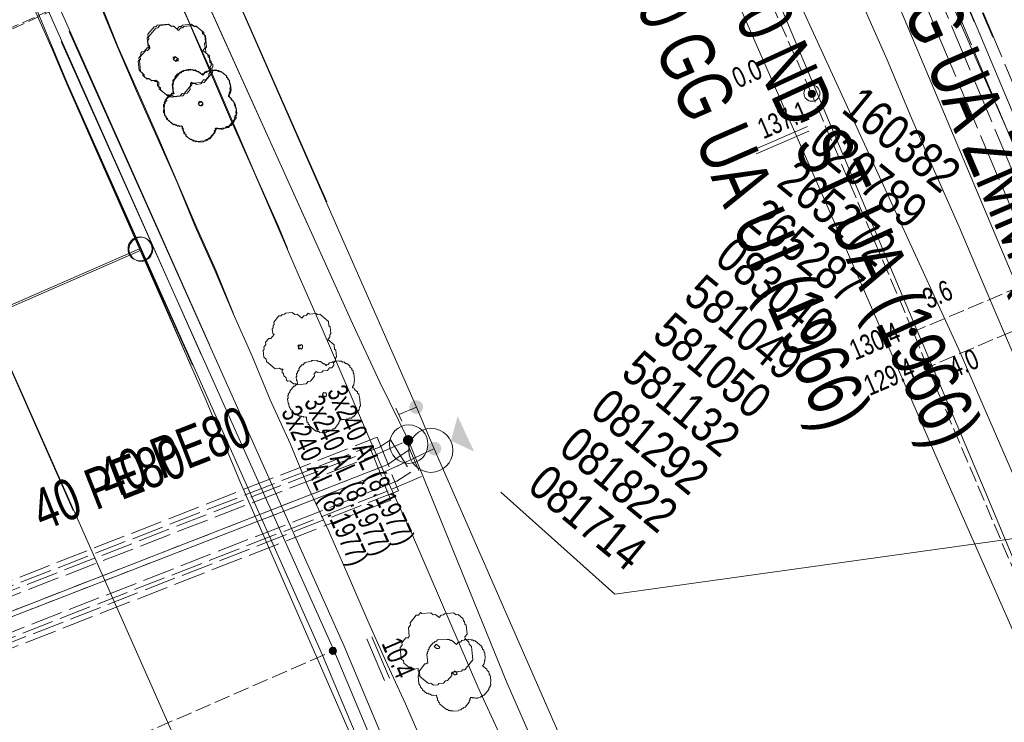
# Model space of a CAD drawing. Header units: metres. Extents: x -740 to 758, y -633 to 854.
# Tile 902 of 1056: x 331 to 357, y 175 to 194. Entities that reach past the tile are written whole.
import ezdxf

# ---------------------------------------------------------------- set-up
doc = ezdxf.new("R2010")
doc.units = ezdxf.units.M
doc.header["$MEASUREMENT"] = 0
for name, pattern in [('1248_208', [1.456, 1.248, -0.208]), ('208_208_208_416', [1.04, 0.208, -0.208, 0.208, -0.416]), ('333_125', [0.4576, 0.3328, -0.1248]), ('416_125', [0.5408, 0.416, -0.1248]), ('416_416', [0.832, 0.416, -0.416]), ('832_208', [1.04, 0.832, -0.208])]:
    doc.linetypes.add(name, pattern=pattern)
for name, color, linetype in [('Gas.LOVION', 7, 'Continuous'), ('Gis.LOVION', 7, 'Continuous'), ('Grundkarte.LOVION', 7, 'Continuous'), ('Strom.LOVION', 7, 'Continuous'), ('StromBemass.LOVION', 7, 'Continuous'), ('Telko.LOVION', 7, 'Continuous'), ('Wasser.LOVION', 7, 'Continuous')]:
    doc.layers.add(name, color=color, linetype=linetype)
doc.styles.add('ERSTELLTER_STIL_1', font='arial.ttf')

msp = doc.modelspace()

# ---------------------------------------------------------------- hatches: boundary and pattern name
at = {"layer": 'Gas.LOVION', "linetype": 'Continuous', "lineweight": 13}
for points in [[(341.447, 183.439), (341.459, 183.457), (341.47, 183.477), (341.478, 183.497), (341.484, 183.519), (341.486, 183.54), (341.486, 183.563), (341.483, 183.584), (341.478, 183.606), (341.47, 183.626), (341.459, 183.646), (341.446, 183.663), (341.431, 183.679), (341.414, 183.693), (341.395, 183.705), (341.375, 183.715), (341.354, 183.721), (341.332, 183.725), (341.31, 183.727), (341.288, 183.725), (341.267, 183.721), (341.246, 183.714), (341.226, 183.705), (341.207, 183.693), (341.19, 183.679), (341.175, 183.663), (341.162, 183.645), (341.152, 183.625), (341.143, 183.605), (341.138, 183.583), (341.135, 183.561), (341.135, 183.539), (341.138, 183.517), (341.144, 183.496), (341.152, 183.476), (341.163, 183.456), (341.176, 183.438), (341.191, 183.422), (341.208, 183.408), (341.227, 183.397), (341.247, 183.387), (341.268, 183.381), (341.289, 183.377), (341.311, 183.375), (341.333, 183.377), (341.355, 183.381), (341.376, 183.388), (341.396, 183.397), (341.415, 183.409), (341.432, 183.423)], [(341.452, 183.436), (341.465, 183.454), (341.475, 183.473), (341.483, 183.494), (341.489, 183.515), (341.491, 183.537), (341.491, 183.559), (341.488, 183.581), (341.483, 183.602), (341.475, 183.623), (341.464, 183.642), (341.451, 183.66), (341.436, 183.676), (341.419, 183.69), (341.4, 183.702), (341.38, 183.711), (341.359, 183.718), (341.337, 183.722), (341.315, 183.723), (341.293, 183.722), (341.272, 183.718), (341.251, 183.711), (341.231, 183.701), (341.212, 183.689), (341.195, 183.675), (341.18, 183.659), (341.167, 183.641), (341.157, 183.622), (341.149, 183.601), (341.143, 183.58), (341.14, 183.558), (341.141, 183.536), (341.143, 183.514), (341.149, 183.493), (341.157, 183.472), (341.168, 183.453), (341.181, 183.435), (341.196, 183.419), (341.213, 183.405), (341.232, 183.393), (341.252, 183.384), (341.273, 183.377), (341.294, 183.373), (341.316, 183.372), (341.338, 183.373), (341.36, 183.378), (341.381, 183.384), (341.401, 183.394), (341.42, 183.406), (341.437, 183.42)], [(342.39, 183.31), (342.216, 182.672), (342.82, 182.391)], [(341.924, 182.357), (341.937, 182.375), (341.948, 182.394), (341.956, 182.415), (341.961, 182.436), (341.964, 182.458), (341.964, 182.48), (341.961, 182.502), (341.955, 182.523), (341.947, 182.544), (341.937, 182.563), (341.923, 182.581), (341.908, 182.597), (341.891, 182.611), (341.872, 182.623), (341.852, 182.632), (341.831, 182.639), (341.81, 182.643), (341.788, 182.644), (341.766, 182.643), (341.744, 182.639), (341.723, 182.632), (341.703, 182.622), (341.684, 182.61), (341.667, 182.596), (341.652, 182.58), (341.639, 182.562), (341.629, 182.543), (341.621, 182.522), (341.615, 182.501), (341.612, 182.479), (341.613, 182.457), (341.615, 182.435), (341.621, 182.413), (341.629, 182.393), (341.64, 182.374), (341.653, 182.356), (341.668, 182.34), (341.685, 182.326), (341.704, 182.314), (341.724, 182.304), (341.745, 182.298), (341.767, 182.294), (341.789, 182.292), (341.811, 182.294), (341.833, 182.298), (341.854, 182.305), (341.873, 182.314), (341.892, 182.326), (341.909, 182.34)], [(341.924, 182.357), (341.937, 182.375), (341.948, 182.394), (341.956, 182.415), (341.961, 182.436), (341.964, 182.458), (341.964, 182.48), (341.961, 182.502), (341.955, 182.523), (341.947, 182.544), (341.937, 182.563), (341.923, 182.581), (341.908, 182.597), (341.891, 182.611), (341.872, 182.623), (341.852, 182.632), (341.831, 182.639), (341.81, 182.643), (341.788, 182.644), (341.766, 182.643), (341.744, 182.639), (341.723, 182.632), (341.703, 182.622), (341.684, 182.61), (341.667, 182.596), (341.652, 182.58), (341.639, 182.562), (341.629, 182.543), (341.621, 182.522), (341.615, 182.501), (341.612, 182.479), (341.613, 182.457), (341.615, 182.435), (341.621, 182.413), (341.629, 182.393), (341.64, 182.374), (341.653, 182.356), (341.668, 182.34), (341.685, 182.326), (341.704, 182.314), (341.724, 182.304), (341.745, 182.298), (341.767, 182.294), (341.789, 182.292), (341.811, 182.294), (341.833, 182.298), (341.854, 182.305), (341.873, 182.314), (341.892, 182.326), (341.909, 182.34)]]:
    msp.add_hatch(color=7, dxfattribs=at).paths.add_polyline_path(points)
at = {"layer": 'StromBemass.LOVION', "linetype": 'Continuous', "lineweight": 13}
for points in [[(351.671, 191.63), (351.678, 191.64), (351.684, 191.65), (351.688, 191.661), (351.691, 191.672), (351.693, 191.684), (351.692, 191.696), (351.691, 191.708), (351.688, 191.719), (351.684, 191.73), (351.678, 191.741), (351.671, 191.75), (351.663, 191.759), (351.654, 191.766), (351.643, 191.773), (351.633, 191.778), (351.621, 191.781), (351.61, 191.784), (351.598, 191.784), (351.586, 191.783), (351.575, 191.781), (351.563, 191.778), (351.553, 191.772), (351.543, 191.766), (351.533, 191.758), (351.525, 191.75), (351.518, 191.74), (351.513, 191.73), (351.508, 191.719), (351.506, 191.707), (351.504, 191.696), (351.504, 191.684), (351.506, 191.672), (351.509, 191.66), (351.513, 191.649), (351.519, 191.639), (351.526, 191.629), (351.534, 191.621), (351.543, 191.613), (351.553, 191.607), (351.564, 191.602), (351.575, 191.598), (351.587, 191.596), (351.599, 191.595), (351.61, 191.596), (351.622, 191.599), (351.633, 191.602), (351.644, 191.607), (351.654, 191.614), (351.663, 191.621)], [(351.673, 191.625), (351.68, 191.635), (351.686, 191.645), (351.69, 191.656), (351.693, 191.668), (351.694, 191.68), (351.694, 191.691), (351.693, 191.703), (351.69, 191.715), (351.685, 191.726), (351.68, 191.736), (351.673, 191.746), (351.665, 191.754), (351.655, 191.762), (351.645, 191.768), (351.635, 191.773), (351.623, 191.777), (351.612, 191.779), (351.6, 191.779), (351.588, 191.779), (351.577, 191.776), (351.565, 191.773), (351.555, 191.768), (351.545, 191.761), (351.536, 191.754), (351.528, 191.745), (351.521, 191.735), (351.515, 191.725), (351.511, 191.714), (351.508, 191.703), (351.506, 191.691), (351.506, 191.679), (351.508, 191.667), (351.511, 191.656), (351.515, 191.645), (351.521, 191.635), (351.528, 191.625), (351.536, 191.616), (351.545, 191.609), (351.555, 191.603), (351.566, 191.598), (351.577, 191.594), (351.589, 191.592), (351.601, 191.591), (351.612, 191.592), (351.624, 191.594), (351.635, 191.598), (351.646, 191.603), (351.656, 191.609), (351.665, 191.617)], [(354.294, 185.441), (354.301, 185.451), (354.307, 185.461), (354.311, 185.473), (354.314, 185.484), (354.316, 185.496), (354.316, 185.508), (354.314, 185.52), (354.311, 185.531), (354.307, 185.542), (354.301, 185.553), (354.294, 185.562), (354.286, 185.571), (354.277, 185.578), (354.266, 185.585), (354.256, 185.59), (354.244, 185.593), (354.233, 185.596), (354.221, 185.596), (354.209, 185.595), (354.197, 185.593), (354.186, 185.589), (354.175, 185.584), (354.165, 185.578), (354.156, 185.57), (354.148, 185.562), (354.141, 185.552), (354.135, 185.542), (354.131, 185.531), (354.128, 185.519), (354.127, 185.507), (354.127, 185.495), (354.128, 185.483), (354.131, 185.472), (354.136, 185.461), (354.141, 185.451), (354.148, 185.441), (354.157, 185.432), (354.166, 185.425), (354.176, 185.418), (354.187, 185.413), (354.198, 185.41), (354.21, 185.408), (354.221, 185.407), (354.233, 185.408), (354.245, 185.41), (354.256, 185.414), (354.267, 185.419), (354.277, 185.425), (354.286, 185.433)], [(354.677, 184.529), (354.683, 184.539), (354.689, 184.549), (354.693, 184.56), (354.696, 184.571), (354.698, 184.583), (354.698, 184.595), (354.696, 184.607), (354.693, 184.618), (354.689, 184.629), (354.683, 184.639), (354.676, 184.649), (354.668, 184.657), (354.659, 184.665), (354.649, 184.671), (354.638, 184.676), (354.627, 184.68), (354.615, 184.682), (354.604, 184.683), (354.592, 184.682), (354.58, 184.68), (354.569, 184.676), (354.558, 184.671), (354.548, 184.665), (354.539, 184.657), (354.531, 184.648), (354.524, 184.639), (354.519, 184.629), (354.514, 184.618), (354.512, 184.606), (354.51, 184.594), (354.51, 184.583), (354.512, 184.571), (354.515, 184.559), (354.519, 184.548), (354.525, 184.538), (354.532, 184.529), (354.54, 184.52), (354.549, 184.513), (354.559, 184.506), (354.57, 184.501), (354.581, 184.498), (354.592, 184.496), (354.604, 184.495), (354.616, 184.496), (354.628, 184.498), (354.639, 184.502), (354.649, 184.507), (354.659, 184.513), (354.668, 184.52)], [(339.222, 177.155), (339.229, 177.165), (339.234, 177.175), (339.239, 177.186), (339.242, 177.198), (339.243, 177.21), (339.243, 177.222), (339.242, 177.233), (339.239, 177.245), (339.234, 177.256), (339.228, 177.266), (339.221, 177.276), (339.213, 177.284), (339.204, 177.292), (339.194, 177.298), (339.183, 177.303), (339.172, 177.307), (339.161, 177.309), (339.149, 177.31), (339.137, 177.309), (339.125, 177.307), (339.114, 177.303), (339.103, 177.298), (339.093, 177.291), (339.084, 177.284), (339.076, 177.275), (339.069, 177.266), (339.063, 177.255), (339.059, 177.244), (339.056, 177.233), (339.055, 177.221), (339.055, 177.209), (339.056, 177.197), (339.059, 177.186), (339.064, 177.175), (339.069, 177.164), (339.076, 177.155), (339.085, 177.146), (339.094, 177.139), (339.104, 177.132), (339.115, 177.127), (339.126, 177.124), (339.137, 177.122), (339.149, 177.121), (339.161, 177.122), (339.173, 177.124), (339.184, 177.128), (339.195, 177.133), (339.205, 177.139), (339.214, 177.147)]]:
    msp.add_hatch(color=7, dxfattribs=at).paths.add_polyline_path(points)
at = {"layer": 'Wasser.LOVION', "linetype": 'Continuous', "lineweight": 13}
msp.add_hatch(color=7, dxfattribs=at).paths.add_polyline_path([(341.206, 182.601), (341.215, 182.615), (341.223, 182.629), (341.229, 182.645), (341.233, 182.661), (341.236, 182.677), (341.235, 182.694), (341.233, 182.711), (341.229, 182.727), (341.223, 182.742), (341.215, 182.757), (341.205, 182.77), (341.194, 182.783), (341.181, 182.793), (341.167, 182.802), (341.151, 182.809), (341.136, 182.814), (341.119, 182.817), (341.102, 182.818), (341.086, 182.817), (341.069, 182.814), (341.054, 182.809), (341.038, 182.802), (341.024, 182.793), (341.012, 182.782), (341, 182.77), (340.99, 182.756), (340.982, 182.742), (340.976, 182.726), (340.972, 182.71), (340.97, 182.693), (340.97, 182.677), (340.972, 182.66), (340.977, 182.644), (340.983, 182.628), (340.991, 182.614), (341.001, 182.6), (341.012, 182.588), (341.025, 182.578), (341.039, 182.569), (341.054, 182.562), (341.07, 182.557), (341.087, 182.553), (341.103, 182.552), (341.12, 182.554), (341.136, 182.557), (341.152, 182.562), (341.167, 182.569), (341.181, 182.578), (341.194, 182.589)])
msp.add_hatch(color=7, dxfattribs=at).paths.add_polyline_path([(341.206, 182.601), (341.215, 182.615), (341.223, 182.629), (341.229, 182.645), (341.233, 182.661), (341.236, 182.677), (341.235, 182.694), (341.233, 182.711), (341.229, 182.727), (341.223, 182.742), (341.215, 182.757), (341.205, 182.77), (341.194, 182.783), (341.181, 182.793), (341.167, 182.802), (341.151, 182.809), (341.136, 182.814), (341.119, 182.817), (341.102, 182.818), (341.086, 182.817), (341.069, 182.814), (341.054, 182.809), (341.038, 182.802), (341.024, 182.793), (341.012, 182.782), (341, 182.77), (340.99, 182.756), (340.982, 182.742), (340.976, 182.726), (340.972, 182.71), (340.97, 182.693), (340.97, 182.677), (340.972, 182.66), (340.977, 182.644), (340.983, 182.628), (340.991, 182.614), (341.001, 182.6), (341.012, 182.588), (341.025, 182.578), (341.039, 182.569), (341.054, 182.562), (341.07, 182.557), (341.087, 182.553), (341.103, 182.552), (341.12, 182.554), (341.136, 182.557), (341.152, 182.562), (341.167, 182.569), (341.181, 182.578), (341.194, 182.589)])

# ---------------------------------------------------------------- linework, layer by layer
at = {"layer": 'Gas.LOVION', "color": 1, "linetype": 'Continuous', "lineweight": 18}
for points in [[(332.398, 180.86), (327.104, 192.83), (319.513, 210.62), (307.683, 236.847), (293.119, 237.831), (281.226, 238.856), (259.182, 240.927), (255.099, 241.725), (248.236, 244.054), (248.084, 244.098), (229.447, 250.315), (217.42, 256.188), (203.346, 263.797), (183.783, 273.441)], [(428.918, -16.688), (423.232, -12.796), (422.319, -12.073), (420.334, -10.818), (417.39, -4.279), (409.637, 12.889), (396.287, 43.785), (387.308, 45.537), (387.124, 45.608), (386.241, 46.926), (376.008, 61.959), (373.16, 66.454), (372.737, 67.152), (375.494, 84.593), (368.346, 100.268), (368.027, 100.961), (364.679, 108.451), (361.81, 114.821), (356.978, 125.55), (353.595, 133.85), (344.452, 153.911), (336.136, 172.457), (328.782, 189.028)]]:
    msp.add_lwpolyline(points, dxfattribs=at)
at = {"layer": 'Gas.LOVION', "color": 5, "linetype": 'Continuous', "lineweight": 18}
for points in [[(319.339, 233.863), (319.471, 233.566), (322.385, 226.89), (322.539, 226.521), (325.683, 219.306), (326.197, 218.13), (326.273, 217.96), (326.44, 217.607), (332.56, 203.531), (335.966, 195.751), (338.988, 188.879)], [(344.934, 208.681), (346.297, 205.622), (349.146, 198.704), (355.418, 185.041), (358.905, 177.033), (362.863, 167.991), (364.083, 165.185), (368.729, 154.393), (373.687, 142.834), (382.501, 122.666), (382.919, 121.865)], [(369.134, 117.901), (369.719, 118.121), (370.549, 116.281), (371.136, 116.472), (367.599, 124.387), (360.97, 139.285), (355.14, 152.207), (354.973, 152.56), (352.877, 157.217), (351.498, 160.289), (351.344, 160.658), (350.848, 161.792), (345.449, 174.092), (341.778, 182.466), (341.318, 183.545), (339.341, 188.051), (335.956, 195.759), (335.386, 197.063)], [(341.778, 182.466), (341.693, 182.429), (341.242, 182.207), (340.379, 181.812), (329.358, 177.543), (327.69, 177.675)]]:
    msp.add_lwpolyline(points, dxfattribs=at)
at = {"layer": 'Gas.LOVION', "color": 5, "linetype": '333_125', "lineweight": 18}
msp.add_lwpolyline([(335.966, 195.751), (322.41, 189.608)], dxfattribs=at)
at = {"layer": 'Gas.LOVION', "color": 7, "linetype": 'Continuous', "lineweight": 13}
for points in [[(340.94, 183.183), (340.788, 183.522)], [(341.318, 183.545), (340.864, 183.352)]]:
    msp.add_lwpolyline(points, dxfattribs=at)
at = {"layer": 'Gas.LOVION', "color": 7, "linetype": '832_208', "lineweight": 13}
for points in [[(327.745, 178.168), (329.294, 178.054), (340.2, 182.283), (341.05, 182.661), (341.45, 181.74), (340.584, 181.374), (329.452, 177.035), (327.651, 177.169)], [(329.635, 176.831), (329.098, 178.242), (340.103, 182.524), (340.653, 181.13)]]:
    msp.add_lwpolyline(points, close=True, dxfattribs=at)
at = {"layer": 'Gas.LOVION', "color": 252, "linetype": '208_208_208_416', "lineweight": 18}
for points in [[(327.69, 177.675), (329.358, 177.543), (340.379, 181.812), (341.242, 182.207)], [(329.358, 177.543), (340.379, 181.812)]]:
    msp.add_lwpolyline(points, dxfattribs=at)
at = {"layer": 'Gas.LOVION', "color": 7, "linetype": 'Continuous', "lineweight": 13}
msp.add_circle((341.696, 182.423), 0.573, dxfattribs=at)
at = {"layer": 'Gis.LOVION', "color": 44, "linetype": 'Continuous', "lineweight": 18}
for points in [[(336.102, 190.793), (336.089, 190.777), (336.092, 190.748), (336.065, 190.716), (336.068, 190.686), (335.949, 190.542), (335.92, 190.539), (335.894, 190.507), (335.864, 190.504), (335.851, 190.488), (335.822, 190.485), (335.809, 190.469), (335.604, 190.449), (335.588, 190.462), (335.558, 190.459), (335.526, 190.486), (335.497, 190.483), (335.465, 190.509), (335.436, 190.506), (335.323, 190.599), (335.32, 190.628), (335.272, 190.668), (335.266, 190.726), (335.25, 190.739), (335.247, 190.769), (335.231, 190.782), (335.226, 190.84), (335.209, 190.854), (335.151, 190.848), (335.135, 190.861), (335.106, 190.858), (335.073, 190.885), (335.044, 190.882), (335.028, 190.895), (334.999, 190.892), (334.822, 191.037), (334.819, 191.067), (334.803, 191.08), (334.8, 191.109), (334.768, 191.136), (334.762, 191.194), (334.746, 191.207), (334.741, 191.266), (334.754, 191.282), (334.742, 191.399), (334.769, 191.431), (334.766, 191.46), (334.792, 191.493), (334.789, 191.522), (334.895, 191.65), (334.924, 191.653), (334.964, 191.701), (334.993, 191.704), (334.97, 191.939), (334.997, 191.971), (334.991, 192.029), (335.044, 192.094), (335.041, 192.123), (335.107, 192.203), (335.136, 192.206), (335.176, 192.254), (335.205, 192.257), (335.218, 192.273), (335.248, 192.276), (335.261, 192.292), (335.319, 192.298), (335.333, 192.314), (335.45, 192.325), (335.466, 192.312), (335.495, 192.315), (335.511, 192.302), (335.57, 192.307), (335.618, 192.268), (335.647, 192.271), (335.744, 192.191), (335.757, 192.208), (335.786, 192.21), (335.826, 192.259), (335.855, 192.261), (335.868, 192.278), (335.927, 192.283), (335.94, 192.299), (336.086, 192.314), (336.102, 192.3), (336.132, 192.303), (336.148, 192.29), (336.177, 192.293), (336.209, 192.267), (336.238, 192.269), (336.383, 192.151), (336.386, 192.121), (336.418, 192.095), (336.421, 192.066), (336.453, 192.039), (336.462, 191.951), (336.478, 191.938), (336.486, 191.85), (336.473, 191.834), (336.479, 191.776), (336.466, 191.76), (336.469, 191.73), (336.455, 191.714), (336.458, 191.685), (336.432, 191.653), (336.435, 191.624), (336.499, 191.571), (336.502, 191.541), (336.566, 191.489), (336.569, 191.459), (336.585, 191.446), (336.591, 191.388), (336.607, 191.374), (336.61, 191.345), (336.626, 191.332), (336.634, 191.244), (336.621, 191.228), (336.63, 191.14), (336.603, 191.108), (336.606, 191.079), (336.593, 191.063), (336.596, 191.033), (336.543, 190.969), (336.546, 190.94), (336.517, 190.937), (336.437, 190.841), (336.379, 190.835), (336.352, 190.803), (336.177, 190.786), (336.161, 190.799)], [(336.112, 190.785), (336.115, 190.756), (336.088, 190.724), (336.091, 190.694), (335.946, 190.517), (335.917, 190.515), (335.89, 190.482), (335.861, 190.48), (335.848, 190.464), (335.789, 190.458), (335.776, 190.442), (335.659, 190.43), (335.643, 190.444), (335.584, 190.438), (335.552, 190.464), (335.523, 190.461), (335.475, 190.501), (335.445, 190.498), (335.333, 190.591), (335.33, 190.62), (335.298, 190.646), (335.295, 190.676), (335.279, 190.689), (335.276, 190.718), (335.26, 190.731), (335.254, 190.79), (335.238, 190.803), (335.235, 190.832), (335.219, 190.845), (335.161, 190.84), (335.145, 190.853), (335.115, 190.85), (335.099, 190.863), (335.07, 190.86), (335.038, 190.887), (335.009, 190.884), (334.848, 191.016), (334.845, 191.045), (334.813, 191.072), (334.81, 191.101), (334.778, 191.127), (334.758, 191.332), (334.771, 191.348), (334.765, 191.407), (334.792, 191.439), (334.789, 191.468), (334.829, 191.517), (334.826, 191.546), (334.879, 191.61), (334.908, 191.613), (334.961, 191.677), (335.019, 191.683), (335.016, 191.712), (335, 191.725), (334.983, 191.901), (334.996, 191.917), (334.993, 191.946), (335.007, 191.963), (335.004, 191.992), (335.017, 192.008), (335.014, 192.037), (335.173, 192.23), (335.202, 192.233), (335.228, 192.265), (335.258, 192.268), (335.271, 192.284), (335.388, 192.295), (335.401, 192.311), (335.43, 192.314), (335.446, 192.301), (335.505, 192.307), (335.521, 192.294), (335.55, 192.296), (335.566, 192.283), (335.596, 192.286), (335.628, 192.26), (335.657, 192.263), (335.77, 192.17), (335.822, 192.234), (335.852, 192.237), (335.865, 192.253), (335.894, 192.256), (335.907, 192.272), (335.937, 192.275), (335.95, 192.291), (336.038, 192.3), (336.054, 192.287), (336.142, 192.295), (336.174, 192.269), (336.203, 192.272), (336.219, 192.258), (336.248, 192.261), (336.393, 192.142), (336.396, 192.113), (336.428, 192.087), (336.431, 192.057), (336.463, 192.031), (336.472, 191.943), (336.488, 191.93), (336.502, 191.784), (336.489, 191.768), (336.492, 191.738), (336.478, 191.722), (336.481, 191.693), (336.455, 191.661), (336.461, 191.602), (336.525, 191.549), (336.528, 191.52), (336.576, 191.481), (336.579, 191.451), (336.595, 191.438), (336.598, 191.409), (336.614, 191.396), (336.619, 191.337), (336.636, 191.324), (336.65, 191.177), (336.637, 191.161), (336.64, 191.132), (336.626, 191.116), (336.632, 191.057), (336.579, 190.993), (336.582, 190.964), (336.503, 190.867), (336.474, 190.865), (336.434, 190.816), (336.375, 190.811), (336.362, 190.795), (336.304, 190.789), (336.29, 190.773), (336.232, 190.767), (336.216, 190.78), (336.157, 190.775), (336.141, 190.788)], [(339.339, 183.233), (339.325, 183.217), (339.328, 183.188), (339.302, 183.155), (339.305, 183.126), (339.186, 182.981), (339.157, 182.979), (339.117, 182.93), (339.058, 182.925), (339.045, 182.909), (338.987, 182.903), (338.973, 182.887), (338.886, 182.878), (338.87, 182.891), (338.811, 182.886), (338.779, 182.912), (338.75, 182.909), (338.734, 182.922), (338.704, 182.92), (338.544, 183.052), (338.541, 183.081), (338.509, 183.107), (338.506, 183.137), (338.474, 183.163), (338.462, 183.28), (338.446, 183.293), (338.388, 183.288), (338.371, 183.301), (338.342, 183.298), (338.326, 183.311), (338.297, 183.308), (338.281, 183.322), (338.251, 183.319), (338.187, 183.372), (338.158, 183.369), (338.11, 183.408), (338.107, 183.438), (338.043, 183.49), (338.04, 183.52), (338.024, 183.533), (338.021, 183.562), (338.005, 183.575), (337.999, 183.634), (337.983, 183.647), (337.971, 183.764), (337.985, 183.78), (337.979, 183.839), (337.992, 183.855), (337.989, 183.884), (338.029, 183.932), (338.026, 183.962), (338.132, 184.09), (338.161, 184.093), (338.201, 184.141), (338.23, 184.144), (338.221, 184.232), (338.205, 184.245), (338.197, 184.333), (338.21, 184.349), (338.204, 184.408), (338.231, 184.44), (338.228, 184.469), (338.267, 184.517), (338.264, 184.547), (338.344, 184.643), (338.373, 184.646), (338.413, 184.694), (338.442, 184.697), (338.455, 184.713), (338.514, 184.719), (338.527, 184.735), (338.585, 184.74), (338.599, 184.757), (338.628, 184.759), (338.644, 184.746), (338.732, 184.755), (338.748, 184.742), (338.777, 184.744), (338.793, 184.731), (338.822, 184.734), (338.903, 184.668), (338.932, 184.671), (338.964, 184.644), (338.967, 184.615), (338.993, 184.647), (339.023, 184.65), (339.062, 184.698), (339.121, 184.704), (339.134, 184.72), (339.193, 184.726), (339.206, 184.742), (339.294, 184.751), (339.31, 184.737), (339.368, 184.743), (339.4, 184.717), (339.43, 184.72), (339.478, 184.68), (339.507, 184.683), (339.588, 184.617), (339.59, 184.588), (339.639, 184.548), (339.642, 184.519), (339.674, 184.492), (339.679, 184.434), (339.695, 184.42), (339.713, 184.245), (339.699, 184.229), (339.705, 184.17), (339.692, 184.154), (339.695, 184.125), (339.655, 184.077), (339.658, 184.047), (339.687, 184.05), (339.703, 184.037), (339.706, 184.008), (339.787, 183.942), (339.789, 183.912), (339.822, 183.886), (339.827, 183.827), (339.843, 183.814), (339.866, 183.58), (339.84, 183.548), (339.843, 183.519), (339.83, 183.503), (339.832, 183.473), (339.687, 183.296), (339.658, 183.294), (339.631, 183.261), (339.573, 183.256), (339.56, 183.24), (339.501, 183.234), (339.488, 183.218), (339.459, 183.215), (339.443, 183.228), (339.384, 183.223), (339.368, 183.236)], [(338.97, 183.832), (338.957, 183.816), (338.94, 183.829), (338.927, 183.813), (338.879, 183.853), (338.892, 183.869), (338.876, 183.882), (338.889, 183.898), (338.903, 183.914), (338.916, 183.93), (338.932, 183.917), (338.961, 183.92), (338.977, 183.907), (338.983, 183.848)], [(342.736, 175.999), (342.709, 175.967), (342.712, 175.937), (342.686, 175.905), (342.688, 175.876), (342.583, 175.747), (342.554, 175.744), (342.527, 175.712), (342.498, 175.709), (342.471, 175.677), (342.413, 175.672), (342.4, 175.655), (342.283, 175.644), (342.266, 175.657), (342.208, 175.652), (342.192, 175.665), (342.163, 175.662), (342.13, 175.688), (342.101, 175.685), (341.924, 175.831), (341.922, 175.86), (341.889, 175.886), (341.887, 175.916), (341.87, 175.929), (341.865, 175.987), (341.849, 176.001), (341.843, 176.059), (341.755, 176.051), (341.739, 176.064), (341.71, 176.061), (341.678, 176.087), (341.648, 176.084), (341.616, 176.111), (341.587, 176.108), (341.474, 176.2), (341.472, 176.23), (341.423, 176.269), (341.421, 176.299), (341.404, 176.312), (341.402, 176.341), (341.386, 176.354), (341.366, 176.559), (341.379, 176.575), (341.376, 176.605), (341.389, 176.621), (341.386, 176.65), (341.399, 176.666), (341.397, 176.695), (341.542, 176.872), (341.571, 176.875), (341.584, 176.891), (341.614, 176.894), (341.591, 177.128), (341.604, 177.144), (341.601, 177.173), (341.627, 177.206), (341.625, 177.235), (341.651, 177.267), (341.648, 177.296), (341.754, 177.425), (341.783, 177.428), (341.809, 177.46), (341.839, 177.463), (341.865, 177.495), (342.099, 177.518), (342.115, 177.505), (342.174, 177.51), (342.206, 177.484), (342.235, 177.487), (342.364, 177.381), (342.404, 177.429), (342.433, 177.432), (342.446, 177.448), (342.475, 177.451), (342.502, 177.483), (342.56, 177.489), (342.574, 177.505), (342.661, 177.514), (342.677, 177.5), (342.736, 177.506), (342.752, 177.493), (342.781, 177.496), (342.813, 177.469), (342.843, 177.472), (343.019, 177.327), (343.022, 177.298), (343.038, 177.284), (343.041, 177.255), (343.073, 177.229), (343.079, 177.17), (343.095, 177.157), (343.11, 177.011), (343.096, 176.995), (343.099, 176.965), (343.086, 176.949), (343.089, 176.92), (343.076, 176.904), (343.078, 176.875), (343.039, 176.826), (343.151, 176.734), (343.154, 176.705), (343.202, 176.665), (343.208, 176.606), (343.224, 176.593), (343.227, 176.564), (343.243, 176.551), (343.257, 176.404), (343.244, 176.388), (343.25, 176.33), (343.237, 176.314), (343.24, 176.284), (343.2, 176.236), (343.203, 176.207), (343.084, 176.062), (343.055, 176.059), (343.028, 176.027), (342.999, 176.024), (342.986, 176.008), (342.927, 176.003), (342.914, 175.987), (342.856, 175.981), (342.839, 175.994), (342.781, 175.988), (342.765, 176.002)], [(342.367, 176.598), (342.337, 176.595), (342.324, 176.579), (342.26, 176.632), (342.273, 176.648), (342.286, 176.664), (342.299, 176.68), (342.313, 176.696), (342.377, 176.643), (342.364, 176.627), (342.38, 176.614)]]:
    msp.add_lwpolyline(points, close=True, dxfattribs=at)
for centre, radius in [((335.703, 191.435), 0.0534), ((335.716, 191.423), 0.0509)]:
    msp.add_circle(centre, radius, dxfattribs=at)
at = {"layer": 'Grundkarte.LOVION', "color": 8, "linetype": 'Continuous', "lineweight": 18}
for points in [[(317.18, 162.378), (294.832, 152.745), (288.291, 167.652), (316.156, 179.805), (325.089, 183.663), (334.16, 187.624), (335.459, 184.618), (334.16, 187.624), (332.261, 191.931), (331.335, 194.145), (327.607, 202.648), (320, 219.992), (315.845, 229.546), (315.035, 231.181), (310.777, 240.873)], [(335.459, 184.618), (334.16, 187.624), (332.261, 191.931), (331.335, 194.145), (327.607, 202.648), (320, 219.992), (315.845, 229.546), (315.035, 231.181), (310.777, 240.873)], [(366.137, 163.982), (365.309, 165.792), (364.488, 167.544), (362.46, 171.957), (361.811, 173.46), (361.135, 174.931), (360.518, 176.407), (359.868, 177.91), (359.225, 179.355), (357.926, 182.361), (357.309, 183.837), (356.659, 185.34), (356.048, 186.758), (355.43, 188.235), (354.787, 189.679), (354.175, 191.097), (353.558, 192.574), (352.914, 194.018), (352.303, 195.436), (351.015, 198.325), (350.398, 199.801), (349.787, 201.219), (349.143, 202.664), (346.03, 210.015)], [(348.208, 210.109), (367.735, 165.468), (370.453, 159.734), (373.379, 153.99), (376.294, 148.364), (379.32, 142.808), (384.897, 135.639), (388.733, 126.941)], [(388.733, 126.941), (384.897, 135.639), (379.32, 142.808), (376.294, 148.364), (373.379, 153.99), (370.453, 159.734), (367.735, 165.468), (348.208, 210.109)], [(348.208, 210.109), (367.735, 165.468), (370.453, 159.734), (373.379, 153.99), (376.294, 148.364), (379.32, 142.808), (384.897, 135.639), (388.733, 126.941)], [(330.073, 205.844), (331.285, 203.125), (331.896, 201.707), (332.502, 200.348), (333.649, 197.682), (334.255, 196.322), (334.803, 194.957), (335.376, 193.624), (335.982, 192.265), (337.129, 189.599), (337.735, 188.239), (337.968, 187.671)], [(336.568, 185.968), (336.102, 187.104), (335.61, 188.209), (334.614, 190.535), (333.554, 192.914), (333.083, 194.109), (332.022, 196.488), (331.551, 197.684), (331.021, 198.873), (330.523, 200.036)], [(334.408, 195.874), (334.76, 194.992), (335.366, 193.632), (336.514, 190.966), (337.119, 189.607), (338.267, 186.941), (338.873, 185.581), (340.594, 181.582), (341.194, 180.281), (342.915, 176.282), (343.515, 174.981), (344.662, 172.315), (345.262, 171.014), (346.41, 168.348), (348.017, 164.604), (348.585, 163.33), (351.8, 155.841), (352.368, 154.567), (352.904, 153.319)], [(333.008, 194.17), (333.04, 194.144), (333.544, 192.922), (334.042, 191.759), (335.102, 189.38), (335.568, 188.243), (336.06, 187.139), (336.558, 185.976), (337.05, 184.871), (337.516, 183.734), (338.041, 182.604), (338.506, 181.467), (339.031, 180.336), (339.523, 179.231), (340.021, 178.068), (340.513, 176.964), (341.038, 175.833), (343.554, 170.049), (344.425, 168.095), (346.941, 162.312)], [(331.873, 192.788), (332.219, 191.965), (334.118, 187.658), (325.047, 183.698), (324.028, 183.243)], [(360.217, 123.561), (359.716, 125.966), (358.157, 130.424), (357.179, 133.166), (356.196, 135.966), (356.115, 136.195), (355.102, 138.696), (354.804, 139.318), (353.494, 142.441), (351.15, 147.975), (350.186, 150.275), (348.113, 155.156), (345.694, 160.86), (344.919, 162.735), (344.768, 163.075), (340.676, 172.576), (336.753, 181.561), (335.827, 183.776), (334.118, 187.658), (332.219, 191.965), (331.873, 192.788)], [(360.217, 123.561), (359.716, 125.966), (358.157, 130.424), (357.179, 133.166), (356.196, 135.966), (356.115, 136.195), (355.102, 138.696), (354.804, 139.318), (353.494, 142.441), (351.15, 147.975), (350.186, 150.275), (348.113, 155.156), (345.694, 160.86), (344.919, 162.735), (344.768, 163.075), (340.676, 172.576), (336.753, 181.561), (335.827, 183.776), (334.118, 187.658), (332.219, 191.965), (331.873, 192.788)], [(324.028, 183.243), (325.047, 183.698), (334.118, 187.658), (335.827, 183.776), (336.753, 181.561), (340.676, 172.576), (340.618, 172.57), (301.206, 155.476)]]:
    msp.add_lwpolyline(points, dxfattribs=at)
at = {"layer": 'Grundkarte.LOVION', "color": 253, "linetype": 'Continuous', "lineweight": 18}
for points in [[(299.827, 141.263), (294.832, 152.745), (288.291, 167.652), (281.733, 182.734), (277.929, 191.407), (271.994, 204.954), (257.818, 237.498), (264.158, 236.433), (270.704, 235.684), (277.078, 235.184), (283.484, 234.658), (292.442, 234.026), (310.203, 232.837), (312.593, 232.273), (314.443, 231.183), (315.845, 229.546), (320, 219.992), (327.607, 202.648), (331.335, 194.145), (332.261, 191.931), (334.16, 187.624), (335.459, 184.618)], [(432.314, 140.985), (390.656, 122.991), (388.733, 126.941), (384.897, 135.639), (379.32, 142.808), (376.294, 148.364), (373.379, 153.99), (370.453, 159.734), (367.735, 165.468), (348.208, 210.109)], [(331.873, 192.788), (332.219, 191.965), (334.118, 187.658), (335.827, 183.776), (336.753, 181.561), (340.676, 172.576), (344.768, 163.075), (344.919, 162.735), (345.694, 160.86), (348.113, 155.156), (350.186, 150.275), (351.15, 147.975), (353.494, 142.441), (354.804, 139.318), (355.102, 138.696), (356.115, 136.195), (356.196, 135.966), (352.798, 134.452), (347.556, 132.136), (342.23, 129.783), (343.441, 127.064), (344.571, 124.574)]]:
    msp.add_lwpolyline(points, dxfattribs=at)
at = {"layer": 'Grundkarte.LOVION', "color": 8, "linetype": 'Continuous', "lineweight": 18}
msp.add_lwpolyline([(288.291, 167.652), (281.733, 182.734), (327.607, 202.648), (331.335, 194.145), (332.261, 191.931), (334.16, 187.624), (325.089, 183.663), (316.156, 179.805)], close=True, dxfattribs=at)
at = {"layer": 'Grundkarte.LOVION', "color": 9, "linetype": 'Continuous', "lineweight": 18}
for points in [[(335.468, 191.987), (335.442, 191.955), (335.447, 191.897), (335.289, 191.704), (335.23, 191.698), (335.177, 191.634), (335.002, 191.617), (334.97, 191.643), (334.911, 191.637), (334.879, 191.664), (334.82, 191.658), (334.628, 191.816), (334.622, 191.875), (334.59, 191.901), (334.578, 192.018), (334.546, 192.045), (334.429, 192.033), (334.365, 192.086), (334.306, 192.081), (334.21, 192.16), (334.204, 192.218), (334.108, 192.298), (334.085, 192.532), (334.111, 192.564), (334.105, 192.622), (334.158, 192.687), (334.153, 192.745), (334.179, 192.777), (334.238, 192.783), (334.317, 192.88), (334.375, 192.885), (334.343, 192.912), (334.32, 193.146), (334.347, 193.178), (334.341, 193.237), (334.499, 193.429), (334.558, 193.435), (334.584, 193.467), (334.877, 193.496), (334.941, 193.443), (335, 193.449), (335.096, 193.37), (335.149, 193.434), (335.208, 193.44), (335.234, 193.472), (335.468, 193.495), (335.533, 193.442), (335.591, 193.447), (335.752, 193.315), (335.758, 193.257), (335.822, 193.204), (335.839, 193.028), (335.813, 192.996), (335.824, 192.879), (335.771, 192.815), (335.9, 192.709), (335.906, 192.651), (335.938, 192.624), (335.949, 192.507), (335.981, 192.481), (335.987, 192.422), (335.961, 192.39), (335.972, 192.273), (335.919, 192.209), (335.925, 192.15), (335.846, 192.054), (335.787, 192.048), (335.734, 191.984), (335.5, 191.961)], [(335.478, 191.979), (335.484, 191.921), (335.431, 191.856), (335.437, 191.798), (335.357, 191.701), (335.299, 191.696), (335.246, 191.631), (334.953, 191.603), (334.921, 191.629), (334.862, 191.623), (334.67, 191.782), (334.664, 191.84), (334.6, 191.893), (334.626, 191.925), (334.62, 191.984), (334.588, 192.01), (334.53, 192.005), (334.498, 192.031), (334.439, 192.025), (334.375, 192.078), (334.316, 192.072), (334.252, 192.125), (334.246, 192.184), (334.15, 192.263), (334.121, 192.556), (334.148, 192.588), (334.142, 192.646), (334.274, 192.807), (334.332, 192.813), (334.385, 192.877), (334.38, 192.936), (334.347, 192.962), (334.336, 193.079), (334.362, 193.111), (334.357, 193.17), (334.541, 193.395), (334.6, 193.401), (334.653, 193.465), (334.887, 193.488), (334.951, 193.435), (335.01, 193.441), (335.138, 193.335), (335.191, 193.399), (335.25, 193.405), (335.276, 193.437), (335.51, 193.46), (335.543, 193.434), (335.601, 193.439), (335.794, 193.281), (335.8, 193.222), (335.832, 193.196), (335.86, 192.903), (335.834, 192.871), (335.846, 192.754), (335.942, 192.675), (335.953, 192.558), (335.986, 192.531), (335.991, 192.473), (336.023, 192.446), (336.029, 192.388), (336.003, 192.356), (336.014, 192.238), (335.803, 191.981), (335.744, 191.976), (335.718, 191.943), (335.601, 191.932), (335.569, 191.958), (335.51, 191.953)], [(335.086, 192.571), (335.059, 192.538), (334.995, 192.591), (335.022, 192.623), (334.989, 192.65), (335.022, 192.623), (335.048, 192.655), (335.112, 192.603)], [(335.128, 192.536), (335.096, 192.562), (335.069, 192.53), (335.005, 192.583), (335.032, 192.615), (335.058, 192.647), (335.122, 192.595)], [(338.715, 184.472), (338.662, 184.408), (338.668, 184.35), (338.562, 184.221), (338.504, 184.215), (338.451, 184.151), (338.217, 184.128), (338.185, 184.154), (338.126, 184.149), (338.03, 184.228), (337.971, 184.222), (337.939, 184.249), (337.933, 184.307), (337.869, 184.36), (337.863, 184.419), (337.831, 184.445), (337.825, 184.504), (337.852, 184.536), (337.793, 184.53), (337.761, 184.556), (337.644, 184.545), (337.419, 184.73), (337.413, 184.788), (337.349, 184.841), (337.332, 185.017), (337.358, 185.049), (337.352, 185.108), (337.405, 185.172), (337.4, 185.23), (337.479, 185.327), (337.537, 185.333), (337.617, 185.429), (337.584, 185.455), (337.573, 185.572), (337.599, 185.605), (337.594, 185.663), (337.62, 185.695), (337.614, 185.754), (337.746, 185.915), (337.805, 185.92), (337.831, 185.952), (337.89, 185.958), (337.916, 185.99), (338.092, 186.007), (338.156, 185.955), (338.215, 185.96), (338.343, 185.855), (338.396, 185.919), (338.455, 185.925), (338.508, 185.989), (338.54, 185.963), (338.715, 185.98), (338.748, 185.953), (338.806, 185.959), (339.031, 185.774), (339.043, 185.657), (339.075, 185.631), (339.092, 185.455), (339.065, 185.423), (339.071, 185.364), (339.018, 185.3), (339.179, 185.168), (339.19, 185.051), (339.223, 185.024), (339.24, 184.849), (339.213, 184.817), (339.219, 184.758), (339.166, 184.694), (339.172, 184.635), (339.119, 184.571), (339.061, 184.565), (339.008, 184.501), (338.891, 184.49), (338.864, 184.457), (338.747, 184.446)], [(338.333, 185.056), (338.301, 185.082), (338.274, 185.05), (338.242, 185.076), (338.269, 185.108), (338.236, 185.135), (338.263, 185.167), (338.295, 185.141), (338.321, 185.173), (338.354, 185.146), (338.359, 185.088)], [(342.257, 176.661), (342.231, 176.629), (342.236, 176.571), (342.131, 176.442), (342.072, 176.436), (342.019, 176.372), (341.902, 176.361), (341.876, 176.328), (341.759, 176.317), (341.694, 176.37), (341.636, 176.364), (341.411, 176.549), (341.399, 176.666), (341.367, 176.692), (341.362, 176.751), (341.244, 176.74), (341.18, 176.792), (341.122, 176.787), (340.993, 176.892), (340.987, 176.951), (340.923, 177.004), (340.894, 177.296), (340.947, 177.361), (340.942, 177.419), (341.047, 177.548), (341.106, 177.554), (341.132, 177.586), (341.109, 177.82), (341.162, 177.884), (341.156, 177.943), (341.315, 178.136), (341.373, 178.141), (341.426, 178.206), (341.458, 178.179), (341.693, 178.202), (341.757, 178.149), (341.815, 178.155), (341.912, 178.076), (341.965, 178.14), (342.023, 178.146), (342.05, 178.178), (342.284, 178.201), (342.348, 178.148), (342.407, 178.154), (342.535, 178.048), (342.541, 177.989), (342.573, 177.963), (342.579, 177.904), (342.611, 177.878), (342.634, 177.644), (342.581, 177.58), (342.587, 177.521), (342.683, 177.442), (342.689, 177.383), (342.753, 177.33), (342.787, 176.979), (342.576, 176.722), (342.518, 176.716), (342.491, 176.684)], [(341.901, 177.277), (341.843, 177.271), (341.778, 177.324), (341.805, 177.356), (341.831, 177.388), (341.928, 177.309)]]:
    msp.add_lwpolyline(points, close=True, dxfattribs=at)
at = {"layer": 'Grundkarte.LOVION', "color": 7, "linetype": 'Continuous', "lineweight": 13}
msp.add_circle((351.599, 191.701), 0.209, dxfattribs=at)
at = {"layer": 'Grundkarte.LOVION', "color": 9, "linetype": 'Continuous', "lineweight": 18}
for centre, radius in [((334.134, 187.658), 0.312), ((334.158, 187.647), 0.311)]:
    msp.add_circle(centre, radius, dxfattribs=at)
at = {"layer": 'Strom.LOVION', "color": 1, "linetype": 'Continuous', "lineweight": 18}
for points in [[(335.501, 184.637), (329.535, 198.048), (325.567, 207.34), (314.717, 231.712), (314.509, 232.179), (313.862, 233.653), (311.095, 240.638)], [(311.577, 240.242), (313.989, 234.168), (314.652, 232.681), (314.901, 232.099), (325.841, 207.411), (329.819, 198.165), (335.726, 184.91)], [(335.937, 185.167), (330.087, 198.294), (326.109, 207.541), (315.358, 231.804)], [(371.306, 68.031), (373.432, 71.372), (374.368, 73.592), (373.155, 81.616), (371.403, 87.444), (363.222, 112.018), (361.545, 117.381), (359.88, 126.1), (360.041, 129.899), (354.534, 142.69), (343.257, 168.247), (339.443, 177.332), (332.295, 193.303)], [(332.084, 193.045), (339.172, 177.231), (342.986, 168.147), (354.266, 142.56), (359.748, 129.87), (359.587, 126.071), (361.242, 117.307), (362.935, 111.931), (371.135, 87.315), (372.865, 81.558), (374.054, 73.635), (373.152, 71.522), (370.796, 67.804)], [(370.289, 67.548), (372.887, 71.659), (373.679, 73.539), (373.494, 75.28), (372.562, 81.484), (370.88, 87.201), (362.664, 111.831), (360.955, 117.22), (359.278, 126.056), (359.445, 129.796), (353.982, 142.444), (342.705, 168.001), (338.874, 177.099), (331.873, 192.788)]]:
    msp.add_lwpolyline(points, dxfattribs=at)
at = {"layer": 'Strom.LOVION', "color": 1, "linetype": '1248_208', "lineweight": 18}
for points in [[(348.096, 212.528), (350.404, 207.211), (356.3, 193.158)], [(385.375, 132.42), (384.119, 135.282), (382.589, 139.448), (379.503, 144.407), (373.353, 154.254), (368.087, 163.832), (358.565, 186.251), (349.859, 206.975), (348.639, 209.782)], [(349.668, 208.937), (350.412, 207.221), (359.118, 186.497), (363.724, 175.657), (368.623, 164.092), (373.871, 154.556), (380.021, 144.709), (383.125, 139.707), (384.658, 135.512), (387.488, 129.095)]]:
    msp.add_lwpolyline(points, dxfattribs=at)
at = {"layer": 'Strom.LOVION', "color": 150, "linetype": 'Continuous', "lineweight": 18}
for points in [[(347.871, 212.254), (350.119, 207.095), (352.51, 201.388), (355.818, 193.554)], [(349.153, 209.359), (350.127, 207.105), (352.531, 201.414), (358.849, 186.367), (361.518, 180.081), (363.516, 175.37), (365.702, 170.235), (368.355, 163.962), (372.273, 156.838), (373.605, 154.397), (379.755, 144.55), (382.857, 139.578), (384.374, 135.396), (388.213, 126.668), (388.356, 126.416), (389.067, 125.643), (390.03, 123.801), (390.688, 122.669), (394.129, 117.094), (394.604, 117.377)]]:
    msp.add_lwpolyline(points, dxfattribs=at)
at = {"layer": 'Strom.LOVION', "color": 194, "linetype": '1248_208', "lineweight": 18}
for points in [[(347.386, 210.812), (349.206, 206.704), (357.541, 186.904), (362.232, 176.102), (367.551, 163.573), (372.44, 154.682), (378.346, 144.604), (381.851, 139.139), (383.156, 133.947), (388.496, 123.474), (394.838, 113.469)], [(348.157, 210.178), (349.588, 206.875), (358.294, 186.15), (362.844, 175.438), (367.819, 163.703), (373.088, 154.095), (379.254, 144.235), (382.305, 139.331), (384.076, 133.46), (389.253, 123.282), (395.437, 113.084)]]:
    msp.add_lwpolyline(points, dxfattribs=at)
at = {"layer": 'StromBemass.LOVION', "color": 7, "linetype": '416_125', "lineweight": 13}
for points in [[(351.591, 191.687), (345.651, 205.13), (344.379, 208.006)], [(388.199, 105.652), (386.642, 109.328), (382.004, 120.194), (377.551, 130.665), (377.243, 131.403), (375.169, 136.284), (372.926, 141.547), (359.174, 173.823), (358.828, 174.646), (354.606, 184.578), (354.235, 185.502), (351.591, 191.687)], [(357.541, 186.904), (354.235, 185.502)], [(358.294, 186.15), (354.606, 184.578)], [(328.618, 177.855), (327.713, 177.441), (329.634, 173.063), (339.159, 177.215)]]:
    msp.add_lwpolyline(points, dxfattribs=at)
at = {"layer": 'StromBemass.LOVION', "color": 7, "linetype": 'Continuous', "lineweight": 13}
for points in [[(350.106, 190.241), (351.482, 190.834)], [(350.147, 190.127), (351.523, 190.72)], [(340.03, 177.522), (340.49, 176.444)], [(340.157, 177.579), (340.618, 176.501)]]:
    msp.add_lwpolyline(points, dxfattribs=at)
for centre, radius in [((351.598, 191.69), 0.0944), ((351.6, 191.685), 0.0942), ((354.221, 185.502), 0.0947), ((354.604, 184.589), 0.094), ((339.149, 177.215), 0.0944)]:
    msp.add_circle(centre, radius, dxfattribs=at)
at = {"layer": 'Telko.LOVION', "color": 1, "linetype": 'Continuous', "lineweight": 18}
msp.add_lwpolyline([(391.187, 118.92), (381.832, 136.463), (381.598, 137.193), (381.252, 137.854), (373.578, 151.808), (363.944, 169.93), (363.654, 170.625), (363.391, 171.353), (352.48, 197.256), (352.219, 197.955), (352.086, 198.71), (350.865, 201.68), (350.601, 202.112), (350.51, 202.591), (347.032, 211.103)], dxfattribs=at)
at = {"layer": 'Telko.LOVION', "color": 49, "linetype": 'Continuous', "lineweight": 18}
msp.add_lwpolyline([(343.514, 181.336), (346.478, 178.685), (359.526, 180.507)], dxfattribs=at)
at = {"layer": 'Wasser.LOVION', "color": 150, "linetype": 'Continuous', "lineweight": 18}
for points in [[(318.262, 234.748), (320.232, 230.167), (321.38, 227.797), (321.731, 227.077), (322.224, 225.973), (324.923, 219.823), (325.811, 217.693), (325.814, 217.664), (326.02, 217.226), (331.126, 204.898), (334.654, 196.775), (335.273, 195.432), (338.499, 188.284)], [(377.451, 130.478), (377.335, 130.762), (375.362, 135.372), (373.152, 140.446), (370.749, 145.975), (368.539, 151.049), (367.64, 153.134), (366.328, 156.124), (363.913, 161.636), (361.9, 166.198), (360.856, 168.564), (359.693, 171.243), (357.283, 176.697), (357.034, 177.278), (354.851, 182.222), (352.467, 187.709), (350.054, 193.192), (347.958, 198.011), (347.636, 198.733), (344.726, 205.217), (343.851, 207.363)], [(334.818, 196.372), (335.263, 195.44), (339.657, 185.717), (340.368, 184.191), (341.105, 182.696), (343.673, 176.386), (347.041, 168.691), (350.397, 161.275), (350.791, 160.412), (351.148, 159.634), (352.328, 156.942), (354.388, 152.341), (354.953, 151.095), (359.722, 139.961), (363.851, 130.375), (366.203, 125.669)], [(341.105, 182.696), (341.117, 182.579), (341.144, 182.449), (340.895, 182.277), (340.577, 182.053), (329.331, 177.673), (327.649, 177.79)]]:
    msp.add_lwpolyline(points, dxfattribs=at)
at = {"layer": 'Wasser.LOVION', "color": 94, "linetype": 'Continuous', "lineweight": 18}
msp.add_lwpolyline([(344.578, 208.247), (344.897, 207.554), (345.416, 206.319), (347.264, 202.081), (348.825, 198.51), (348.863, 198.425), (350.465, 194.739), (352.027, 191.005), (353.778, 186.847), (356.103, 181.355), (358.418, 175.818), (360.684, 170.778), (363.189, 165.408), (363.773, 164.12)], dxfattribs=at)
at = {"layer": 'Wasser.LOVION', "color": 150, "linetype": '333_125', "lineweight": 18}
msp.add_lwpolyline([(335.273, 195.432), (322.477, 189.526)], dxfattribs=at)
at = {"layer": 'Wasser.LOVION', "color": 7, "linetype": '832_208', "lineweight": 13}
for points in [[(329.62, 176.977), (329.07, 178.372), (340.301, 182.765), (340.851, 181.371)], [(327.675, 178.28), (329.266, 178.184), (340.356, 182.505), (340.647, 182.696), (341.172, 181.86), (340.812, 181.618), (329.425, 177.165), (327.61, 177.283)]]:
    msp.add_lwpolyline(points, close=True, dxfattribs=at)
at = {"layer": 'Wasser.LOVION', "color": 252, "linetype": '416_416', "lineweight": 18}
for points in [[(327.649, 177.79), (329.331, 177.673), (340.577, 182.053), (340.895, 182.277)], [(329.331, 177.673), (340.577, 182.053)]]:
    msp.add_lwpolyline(points, dxfattribs=at)
at = {"layer": 'Wasser.LOVION', "color": 7, "linetype": 'Continuous', "lineweight": 13}
msp.add_circle((341.12, 182.585), 0.5, dxfattribs=at)

# ---------------------------------------------------------------- texts
at = {"layer": 'Gas.LOVION', "color": 5, "linetype": 'Continuous', "lineweight": 18, "attachment_point": 7, "style": 'ERSTELLTER_STIL_1'}
for s, insert, char_height, rotation in [('{\\A1;\\W0.72097x;200 ND ST UA (1966)}', (348.523, 194.955), 1.42282, 294.6816), ('{\\A1;\\W0.71557x;40 PE80}', (333.314, 181.112), 1.06709, 21.2589)]:
    msp.add_mtext(s, dxfattribs=dict(at, insert=insert, char_height=char_height, rotation=rotation))
at = {"layer": 'Strom.LOVION', "color": 1, "linetype": 'Continuous', "lineweight": 18, "attachment_point": 7, "style": 'ERSTELLTER_STIL_1'}
for s, insert, char_height, rotation in [('{\\A1;\\W0.72372x;3x240 AL (8.1977)}', (338.838, 183.892), 0.53353, 294.2465), ('{\\A1;\\W0.72366x;3x240 AL (8.1977)}', (338.243, 183.627), 0.53357, 294.2439), ('{\\A1;\\W0.72372x;3x240 AL (8.1977)}', (337.648, 183.362), 0.53352, 294.2462)]:
    msp.add_mtext(s, dxfattribs=dict(at, insert=insert, char_height=char_height, rotation=rotation))
at = {"layer": 'StromBemass.LOVION', "color": 7, "linetype": 'Continuous', "lineweight": 13, "attachment_point": 7, "style": 'ERSTELLTER_STIL_1'}
for s, insert, char_height, rotation in [('{\\A1;\\W0.71559x;0.0}', (349.684, 191.815), 0.53356, 24.2438), ('{\\A1;\\W0.71556x;137.1}', (350.339, 190.495), 0.53356, 23.2425), ('{\\A1;\\W0.71562x;3.6}', (354.631, 186.08), 0.53353, 23.2374), ('{\\A1;\\W0.71562x;130.4}', (352.728, 184.747), 0.53353, 23.2374), ('{\\A1;\\W0.71562x;4.0}', (355.315, 184.298), 0.53353, 23.2373), ('{\\A1;\\W0.71556x;129.4}', (353.1, 183.823), 0.53356, 23.2425), ('{\\A1;\\W0.71558x;10.4}', (340.395, 177.403), 0.53355, 293.2447)]:
    msp.add_mtext(s, dxfattribs=dict(at, insert=insert, char_height=char_height, rotation=rotation))
at = {"layer": 'Telko.LOVION', "color": 220, "linetype": 'Continuous', "lineweight": 18, "char_height": 0.91526, "attachment_point": 7, "rotation": 320.5841, "style": 'ERSTELLTER_STIL_1'}
for s, insert in [('{\\A1;\\W0.80002x;160382}', (352.323, 191.228)), ('{\\A1;\\W0.80002x;020789}', (351.459, 190.285)), ('{\\A1;\\W0.80002x;265272}', (350.638, 189.306)), ('{\\A1;\\W0.80002x;265287}', (349.827, 188.319)), ('{\\A1;\\W0.80002x;083040}', (349.025, 187.323)), ('{\\A1;\\W0.80002x;581049}', (348.214, 186.337)), ('{\\A1;\\W0.80002x;581050}', (347.402, 185.35)), ('{\\A1;\\W0.80002x;581132}', (346.591, 184.362)), ('{\\A1;\\W0.80002x;081292}', (345.78, 183.375)), ('{\\A1;\\W0.80002x;081822}', (344.969, 182.388)), ('{\\A1;\\W0.80002x;081714}', (344.157, 181.401))]:
    msp.add_mtext(s, dxfattribs=dict(at, insert=insert))
at = {"layer": 'Wasser.LOVION', "color": 94, "linetype": 'Continuous', "lineweight": 18, "attachment_point": 7, "style": 'ERSTELLTER_STIL_1'}
for s, insert, char_height, rotation in [('{\\A1;\\W0.71856x;400 GG UA ZMM (1966/1996)}', (352.024, 197.25), 1.42277, 293.2453), ('{\\A1;\\W0.71854x;400 GG UA ZMM (1966/1996)}', (352.032, 197.26), 1.42282, 293.2446)]:
    msp.add_mtext(s, dxfattribs=dict(at, insert=insert, char_height=char_height, rotation=rotation))
at = {"layer": 'Wasser.LOVION', "color": 150, "linetype": 'Continuous', "lineweight": 18, "attachment_point": 7, "style": 'ERSTELLTER_STIL_1'}
for s, insert, char_height, rotation in [('{\\A1;\\W0.71973x;150 GG UA UI (1966)}', (345.991, 195.272), 1.42278, 293.5547), ('{\\A1;\\W0.71557x;40 PE80}', (331.607, 180.307), 1.0671, 21.35)]:
    msp.add_mtext(s, dxfattribs=dict(at, insert=insert, char_height=char_height, rotation=rotation))

doc.saveas('drawing.dxf')
